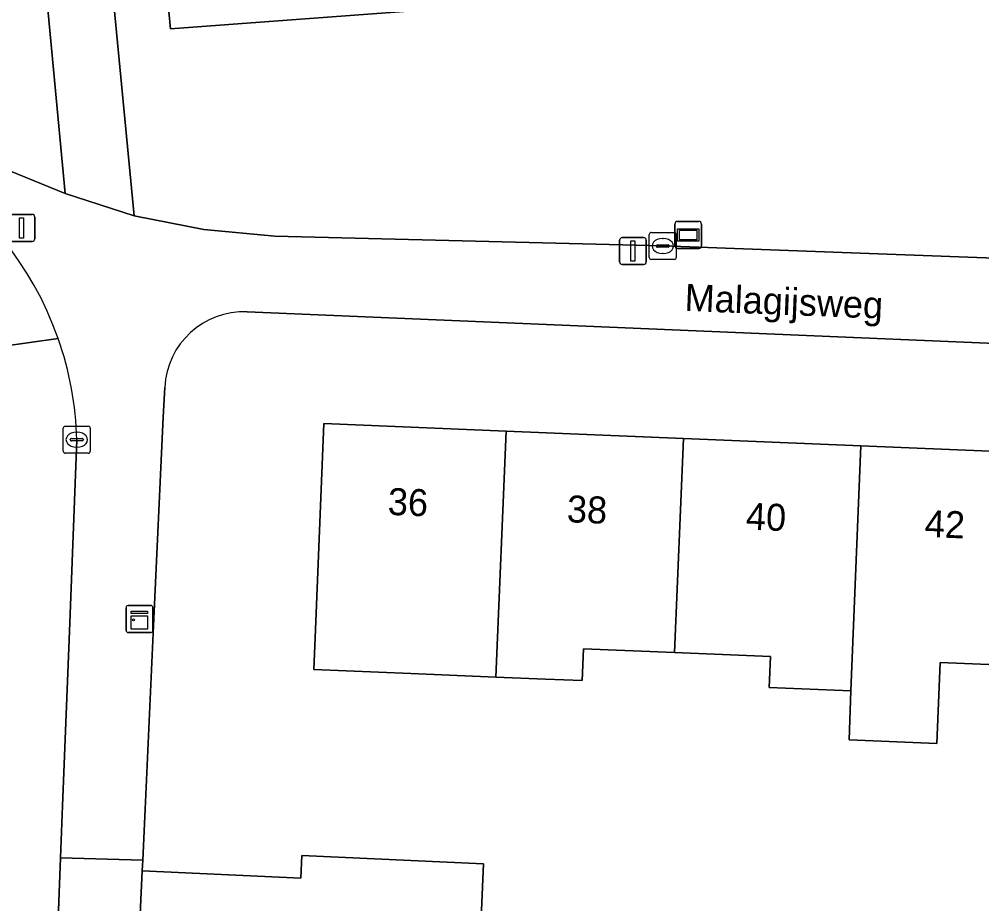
# Model space of a CAD drawing. Extents: x 160077 to 160948, y 386481 to 387498.
# Drawn here: x 160729.2 to 160764.89, y 387422.71 to 387455.51 of the extents above; entities that cross this region are included whole.
import ezdxf

# ---------------------------------------------------------------- set-up
doc = ezdxf.new("R2010")
doc.units = 0
for name, color, linetype in [('IMGEO_Erf', 7, 'Continuous'), ('IMGEO_Groenvoorziening', 7, 'Continuous'), ('IMGEO_Kast', 7, 'Continuous'), ('IMGEO_Kolk', 7, 'Continuous'), ('IMGEO_Lichtmast', 7, 'Continuous'), ('IMGEO_Muur', 7, 'Continuous'), ('IMGEO_Openbare_ruimte_label', 7, 'Continuous'), ('IMGEO_Pand', 7, 'Continuous'), ('IMGEO_Pand_nummerreeks', 7, 'Continuous'), ('IMGEO_Rijbaan_lokaal_open', 7, 'Continuous'), ('IMGEO_Verklikker', 7, 'Continuous'), ('IMGEO_Voetpad_open', 7, 'Continuous')]:
    doc.layers.add(name, color=color, linetype=linetype)

msp = doc.modelspace()

# ---------------------------------------------------------------- linework, layer by layer
at = {"layer": 'IMGEO_Erf'}
for points in [[(160785.84, 387442.62), (160785.543, 387442.633), (160737.653, 387444.656)], [(160734.595, 387441.858), (160734.542, 387440.758), (160734.184, 387433.013), (160733.87, 387426.221), (160733.783, 387424.332), (160733.764, 387423.932), (160739.644, 387423.66), (160739.682, 387424.499), (160746.417, 387424.187), (160746.338, 387422.474), (160746.205, 387419.602), (160772.898, 387418.465), (160773.014, 387421.415), (160779.621, 387421.157), (160779.505, 387418.207), (160786.537, 387417.979), (160787.461, 387440.854)], [(160766.65, 387431.523), (160763.349, 387431.659), (160763.226, 387428.652), (160759.97, 387428.786), (160760.028, 387430.603), (160757.001, 387430.727), (160757.049, 387431.877), (160753.501, 387432.023), (160750.12, 387432.162), (160750.072, 387430.985), (160748.718, 387431.041), (160746.878, 387431.116), (160743.722, 387431.246), (160740.12, 387431.394), (160740.169, 387432.574), (160740.496, 387440.513), (160747.253, 387440.235), (160753.828, 387439.964), (160760.402, 387439.693), (160766.976, 387439.422)]]:
    msp.add_lwpolyline(points, dxfattribs=at)
msp.add_arc((160737.535, 387441.715), 2.943, 87.6926, 177.223, dxfattribs=at)
at = {"layer": 'IMGEO_Groenvoorziening'}
for points in [[(160750.243, 387479.074), (160730.52, 387479.863), (160731.029, 387474.508), (160732.068, 387462.758), (160733.466, 387448.214), (160736.053, 387447.712), (160738.677, 387447.463), (160753.058, 387447.101), (160782.008, 387446.032)], [(160611.577, 387436.343), (160621.84, 387437.953), (160717.154, 387452.936), (160718.405, 387453.029), (160719.87, 387453.017), (160721.328, 387452.873), (160722.768, 387452.6), (160724.177, 387452.2), (160725.545, 387451.675), (160728.546, 387450.005), (160730.906, 387449.044), (160729.604, 387462.857)]]:
    msp.add_lwpolyline(points, dxfattribs=at)
for points in [[(160739.465, 387477.241), (160732.645, 387477.659), (160734.809, 387455.148), (160745.959, 387455.975), (160745.812, 387462.206), (160745.611, 387470.712), (160749.383, 387470.578), (160750.18, 387475.954)], [(160749.383, 387470.578), (160745.611, 387470.712), (160745.812, 387462.206), (160745.959, 387455.975), (160734.809, 387455.148), (160732.645, 387477.659), (160739.465, 387477.241), (160750.18, 387475.954)]]:
    msp.add_lwpolyline(points, close=True, dxfattribs=at)
at = {"layer": 'IMGEO_Kast'}
for p, q in [((160733.162, 387432.845), (160733.162, 387433.686)), ((160733.162, 387433.686), (160733.162, 387432.845)), ((160733.237, 387433.77), (160734.078, 387433.77)), ((160734.078, 387433.77), (160733.237, 387433.77)), ((160734.162, 387433.695), (160734.162, 387432.854)), ((160734.162, 387432.854), (160734.162, 387433.695)), ((160734.087, 387432.77), (160733.246, 387432.77)), ((160733.246, 387432.77), (160734.087, 387432.77))]:
    msp.add_line(p, q, dxfattribs=at)
for points in [[(160733.357, 387433.56), (160733.957, 387433.56), (160733.957, 387433.475), (160733.357, 387433.475), (160733.357, 387433.56)], [(160733.357, 387433.385), (160733.957, 387433.385), (160733.957, 387432.896), (160733.357, 387432.896), (160733.357, 387433.385)]]:
    msp.add_lwpolyline(points, dxfattribs=at)
msp.add_circle((160733.441, 387433.234), 0.0377, dxfattribs=at)
for centre, start, end in [((160733.24, 387433.692), 92.4484, 184.2845), ((160733.24, 387433.692), 92.4484, 184.2845), ((160734.084, 387433.692), 2.4484, 94.2845), ((160734.084, 387433.692), 2.4484, 94.2845), ((160733.24, 387432.848), 182.4484, 274.2845), ((160733.24, 387432.848), 182.4484, 274.2845), ((160734.084, 387432.848), 272.4484, 4.2845), ((160734.084, 387432.848), 272.4484, 4.2845)]:
    msp.add_arc(centre, 0.0779, start, end, dxfattribs=at)
at = {"layer": 'IMGEO_Kolk'}
for p, q in [((160752.562, 387446.674), (160752.562, 387447.526)), ((160752.637, 387447.6), (160753.489, 387447.6)), ((160753.05, 387447.38), (160753.075, 387447.38)), ((160753.563, 387447.526), (160753.563, 387446.674)), ((160752.821, 387447.094), (160752.821, 387447.106)), ((160753.259, 387447.057), (160752.861, 387447.057)), ((160752.864, 387447.143), (160753.262, 387447.143)), ((160753.305, 387447.106), (160753.305, 387447.094)), ((160753.073, 387446.82), (160753.048, 387446.82)), ((160753.489, 387446.6), (160752.637, 387446.6)), ((160730.837, 387439.492), (160730.837, 387440.344)), ((160730.912, 387440.418), (160731.764, 387440.418)), ((160731.838, 387440.344), (160731.838, 387439.492)), ((160731.096, 387439.912), (160731.096, 387439.924)), ((160731.534, 387439.875), (160731.136, 387439.875)), ((160731.139, 387439.961), (160731.537, 387439.961)), ((160731.325, 387440.198), (160731.35, 387440.198)), ((160731.58, 387439.924), (160731.58, 387439.912)), ((160731.348, 387439.638), (160731.323, 387439.638)), ((160731.764, 387439.418), (160730.912, 387439.418))]:
    msp.add_line(p, q, dxfattribs=at)
for points in [[(160752.562, 387446.674), (160752.562, 387447.526)], [(160752.637, 387447.6), (160753.489, 387447.6)], [(160753.563, 387447.526), (160753.563, 387446.674)], [(160753.489, 387446.6), (160752.637, 387446.6)], [(160730.837, 387439.492), (160730.837, 387440.344)], [(160730.912, 387440.418), (160731.764, 387440.418)], [(160731.838, 387440.344), (160731.838, 387439.492)], [(160731.764, 387439.418), (160730.912, 387439.418)]]:
    msp.add_lwpolyline(points, dxfattribs=at)
for centre, radius, start, end in [((160752.639, 387447.524), 0.0765, 91.552, 178.448), ((160752.639, 387447.524), 0.0765, 91.552, 178.448), ((160753.487, 387447.524), 0.0765, 1.552, 88.448), ((160753.487, 387447.524), 0.0765, 1.552, 88.448), ((160752.861, 387447.103), 0.0403, 85.8775, 175.7526), ((160752.858, 387447.093), 0.0366, 178.938, 274.7102), ((160753.262, 387447.1), 0.043, 264.8664, 352.4533), ((160753.266, 387447.105), 0.0386, 1.7309, 96.639), ((160752.639, 387446.676), 0.0765, 181.552, 268.448), ((160752.639, 387446.676), 0.0765, 181.552, 268.448), ((160753.487, 387446.676), 0.0765, 271.552, 358.448), ((160753.487, 387446.676), 0.0765, 271.552, 358.448), ((160730.914, 387440.342), 0.0765, 91.552, 178.448), ((160730.914, 387440.342), 0.0765, 91.552, 178.448), ((160731.762, 387440.342), 0.0765, 1.552, 88.448), ((160731.762, 387440.342), 0.0765, 1.552, 88.448), ((160731.136, 387439.921), 0.0403, 85.8775, 175.7526), ((160731.133, 387439.911), 0.0366, 178.938, 274.7102), ((160731.537, 387439.918), 0.043, 264.8664, 352.4533), ((160731.541, 387439.923), 0.0386, 1.7309, 96.639), ((160730.914, 387439.494), 0.0765, 181.552, 268.448), ((160730.914, 387439.494), 0.0765, 181.552, 268.448), ((160731.762, 387439.494), 0.0765, 271.552, 358.448), ((160731.762, 387439.494), 0.0765, 271.552, 358.448)]:
    msp.add_arc(centre, radius, start, end, dxfattribs=at)
for centre, major_axis, ratio, start_param, end_param in [((160753.049, 387447.1), (-0.387, 0.002), 0.722429, 4.712389, 7.853982), ((160753.074, 387447.1), (-0.39, 0.002), 0.717154, 1.570796, 4.712389), ((160731.324, 387439.918), (-0.387, 0.002), 0.722429, 4.712389, 7.853982), ((160731.349, 387439.918), (-0.39, 0.002), 0.717154, 1.570796, 4.712389)]:
    msp.add_ellipse(centre, major_axis=major_axis, ratio=ratio, start_param=start_param, end_param=end_param, dxfattribs=at)
at = {"layer": 'IMGEO_Lichtmast'}
for p, q in [((160728.89, 387448.271), (160729.68, 387448.271)), ((160729.68, 387448.271), (160728.89, 387448.271)), ((160729.78, 387448.171), (160729.78, 387447.371)), ((160729.78, 387447.371), (160729.78, 387448.171)), ((160751.561, 387447.412), (160752.351, 387447.412)), ((160752.351, 387447.412), (160751.561, 387447.412)), ((160729.68, 387447.271), (160728.89, 387447.271)), ((160728.89, 387447.271), (160729.68, 387447.271)), ((160751.461, 387446.512), (160751.461, 387447.312)), ((160751.461, 387447.312), (160751.461, 387446.512)), ((160752.451, 387447.312), (160752.451, 387446.512)), ((160752.451, 387446.512), (160752.451, 387447.312)), ((160752.351, 387446.412), (160751.561, 387446.412)), ((160751.561, 387446.412), (160752.351, 387446.412))]:
    msp.add_line(p, q, dxfattribs=at)
for points in [[(160729.21, 387448.146), (160729.36, 387448.146), (160729.36, 387447.396), (160729.21, 387447.396), (160729.21, 387448.146)], [(160751.881, 387447.287), (160752.031, 387447.287), (160752.031, 387446.537), (160751.881, 387446.537), (160751.881, 387447.287)]]:
    msp.add_lwpolyline(points, dxfattribs=at)
for centre, start, end in [((160729.68, 387448.171), 0, 90), ((160729.68, 387448.171), 360, 90), ((160729.68, 387447.371), 270, 0), ((160729.68, 387447.371), 270, 0), ((160751.561, 387447.312), 90, 180), ((160751.561, 387447.312), 90, 180), ((160752.351, 387447.312), 0, 90), ((160752.351, 387447.312), 360, 90), ((160751.561, 387446.512), 180, 270), ((160751.561, 387446.512), 180, 270), ((160752.351, 387446.512), 270, 0), ((160752.351, 387446.512), 270, 0)]:
    msp.add_arc(centre, 0.1, start, end, dxfattribs=at)
at = {"layer": 'IMGEO_Muur'}
for points in [[(160734.184, 387433.013), (160734.542, 387440.758)], [(160733.87, 387426.221), (160734.184, 387433.013)], [(160733.783, 387424.332), (160733.87, 387426.221)], [(160733.764, 387423.932), (160733.783, 387424.332)]]:
    msp.add_lwpolyline(points, dxfattribs=at)
at = {"layer": 'IMGEO_Pand'}
for points in [[(160740.496, 387440.513), (160740.169, 387432.574), (160740.12, 387431.394), (160743.722, 387431.246), (160746.878, 387431.116), (160747.253, 387440.235)], [(160753.828, 387439.964), (160747.253, 387440.235), (160746.878, 387431.116), (160748.718, 387431.041), (160750.072, 387430.985), (160750.12, 387432.162), (160753.501, 387432.023)], [(160753.501, 387432.023), (160757.049, 387431.877), (160757.001, 387430.727), (160760.028, 387430.603), (160760.402, 387439.693), (160753.828, 387439.964)], [(160760.028, 387430.603), (160759.97, 387428.786), (160763.226, 387428.652), (160763.349, 387431.659), (160766.65, 387431.523), (160766.976, 387439.422), (160760.402, 387439.693)], [(160733.591, 387420.186), (160739.47, 387419.914), (160746.205, 387419.602), (160746.338, 387422.474), (160746.417, 387424.187), (160739.682, 387424.499), (160739.644, 387423.66), (160733.764, 387423.932)]]:
    msp.add_lwpolyline(points, close=True, dxfattribs=at)
at = {"layer": 'IMGEO_Rijbaan_lokaal_open'}
for points in [[(160730.646, 387443.673), (160725.387, 387442.929)], [(160725.387, 387442.929), (160730.646, 387443.673)], [(160731.074, 387433.132), (160731.337, 387439.915)], [(160729.61, 387395.318), (160730.559, 387419.818), (160730.598, 387420.847), (160730.737, 387424.419), (160730.811, 387426.337), (160731.074, 387433.132)]]:
    msp.add_lwpolyline(points, dxfattribs=at)
for centre, radius, start, end in [((160719.034, 387439.596), 12.307, 19.3448, 97.5644), ((160719.016, 387439.592), 12.326, 1.5019, 19.3358)]:
    msp.add_arc(centre, radius, start, end, dxfattribs=at)
at = {"layer": 'IMGEO_Verklikker'}
for p, q in [((160753.507, 387447.11), (160753.507, 387447.91)), ((160753.507, 387447.91), (160753.507, 387447.11)), ((160753.607, 387448.01), (160754.397, 387448.01)), ((160754.397, 387448.01), (160753.607, 387448.01)), ((160754.497, 387447.91), (160754.497, 387447.11)), ((160754.497, 387447.11), (160754.497, 387447.91)), ((160754.397, 387447.01), (160753.607, 387447.01)), ((160753.607, 387447.01), (160754.397, 387447.01))]:
    msp.add_line(p, q, dxfattribs=at)
for points in [[(160753.608, 387447.742), (160754.396, 387447.742), (160754.396, 387447.278), (160753.608, 387447.278), (160753.608, 387447.742)], [(160753.673, 387447.677), (160753.673, 387447.343), (160754.331, 387447.343), (160754.331, 387447.677), (160753.673, 387447.677)]]:
    msp.add_lwpolyline(points, dxfattribs=at)
for centre, start, end in [((160753.607, 387447.91), 90, 180), ((160753.607, 387447.91), 90, 180), ((160754.397, 387447.91), 0, 90), ((160754.397, 387447.91), 360, 90), ((160753.607, 387447.11), 180, 270), ((160753.607, 387447.11), 180, 270), ((160754.397, 387447.11), 270, 0), ((160754.397, 387447.11), 270, 0)]:
    msp.add_arc(centre, 0.1, start, end, dxfattribs=at)
at = {"layer": 'IMGEO_Voetpad_open'}
for points in [[(160731.029, 387474.508), (160730.52, 387479.863), (160728.121, 387479.959), (160728.56, 387474.339), (160729.604, 387462.857), (160730.906, 387449.044), (160733.466, 387448.214), (160732.068, 387462.758)], [(160733.783, 387424.332), (160730.737, 387424.419), (160730.598, 387420.847), (160730.559, 387419.818), (160733.57, 387419.675), (160733.591, 387420.186), (160733.764, 387423.932)]]:
    msp.add_lwpolyline(points, close=True, dxfattribs=at)
for points in [[(160782.008, 387446.032), (160753.058, 387447.101), (160738.677, 387447.463), (160736.053, 387447.712), (160733.466, 387448.214), (160730.906, 387449.044), (160728.546, 387450.005), (160725.545, 387451.675), (160724.177, 387452.2), (160722.768, 387452.6), (160721.328, 387452.873), (160719.87, 387453.017), (160718.405, 387453.029), (160717.154, 387452.936), (160621.84, 387437.953), (160621.996, 387436.964), (160645.163, 387440.553), (160671.288, 387444.59), (160703.675, 387449.708), (160717.414, 387451.796)], [(160737.653, 387444.656), (160785.543, 387442.633), (160785.84, 387442.62)], [(160731.337, 387439.915), (160731.074, 387433.132), (160730.811, 387426.337), (160730.737, 387424.419), (160733.783, 387424.332), (160733.87, 387426.221), (160734.184, 387433.013), (160734.542, 387440.758), (160734.595, 387441.858)]]:
    msp.add_lwpolyline(points, dxfattribs=at)
for centre, radius, start, end in [((160719.034, 387439.596), 12.307, 19.3448, 97.5644), ((160737.535, 387441.715), 2.943, 87.6926, 177.223), ((160719.016, 387439.592), 12.326, 1.5019, 19.3358)]:
    msp.add_arc(centre, radius, start, end, dxfattribs=at)

# ---------------------------------------------------------------- texts
at = {"layer": 'IMGEO_Openbare_ruimte_label'}
msp.add_text('Malagijsweg', height=1, rotation=357.7071, dxfattribs=at).set_placement((160753.857, 387444.695))
at = {"layer": 'IMGEO_Pand_nummerreeks'}
for s, p in [('36', (160742.853, 387437.133)), ('38', (160749.492, 387436.859)), ('40', (160756.128, 387436.586)), ('42', (160762.757, 387436.314))]:
    msp.add_text(s, height=1, rotation=357.6412, dxfattribs=at).set_placement(p)

doc.saveas('drawing.dxf')
